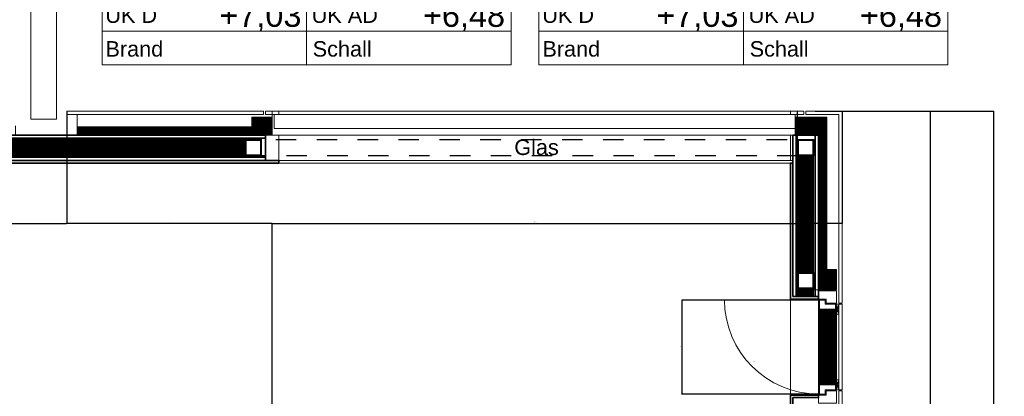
# Model space of a CAD drawing. Header units: metres. Extents: x -13 to 93, y -119 to 25.
# Tile 369 of 656: x 13.68 to 18.49, y -32.97 to -31.12. Entities that reach past the tile are written whole.
import ezdxf
from ezdxf.enums import TextEntityAlignment as Align

# ---------------------------------------------------------------- set-up
doc = ezdxf.new("R2010")
doc.units = ezdxf.units.M
doc.header["$LTSCALE"] = 0.00508
doc.header["$PDMODE"] = 1
doc.header["$PDSIZE"] = -2
doc.linetypes.add('STYLE_11', pattern=[0.393677, 0.196838, -0.196838])
doc.layers.get('0').update_dxf_attribs({"lineweight": 18})
for name, color, linetype, lineweight in [('3-0-0 Dämmung', 7, 'Continuous', 18), ('3-3-0 AW Fassade', 7, 'Continuous', 18), ('3-3-5 AWbeklAusStahl', 7, 'Continuous', 18), ('3-3-8 Sonnenschutz', 7, 'Continuous', 18), ('3-4-0 Innenwände', 7, 'Continuous', 35), ('3-4-9 WSonstiges VED', 7, 'STYLE_11', 25), ('Ans-Kante', 7, 'Continuous', 18), ('Bemaßung', 7, 'Continuous', 18), ('Keine', 7, 'Continuous', 18), ('Plan-Raumstempel', 7, 'Continuous', 13), ('Plan-Text-Hinweis', 7, 'Continuous', 13)]:
    doc.layers.add(name, color=color, linetype=linetype, lineweight=lineweight)
doc.layers.get('0').freeze()
doc.styles.add('Arial', font='ARIAL.TTF')
doc.styles.add('Arial (bold)', font='ARIALBD.TTF')
doc.dimstyles.new('MTZ_200', dxfattribs={"dimtxt": 0.075762, "dimasz": 0.000706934, "dimexe": 0.001, "dimexo": 0.003, "dimgap": 0.0001, "dimtad": 1, "dimdec": 4, "dimzin": 11, "dimtxsty": 'Arial', "dimblk": 'VW_SLASH', "dimcen": 0, "dimdle": 0.001, "dimazin": 0, "dimtfac": 1, "dimtdec": 4, "dimtix": 1, "dimtmove": 0, "dimatfit": 0, "dimldrblk": 'VW_FILLEDARROW', "dimfxl": 0, "dimfrac": 2, "dimtolj": 1, "dimtzin": 11, "dimarcsym": 0})
pattern_1 = [(45, (0, 0), (0.0003175, -0.0003175), [])]
pattern_2 = [(-45, (0, 0), (0.0003175, 0.0003175), [])]
pattern_3 = [(-45, (0, 0), (0.001, 0), [])]

# ---------------------------------------------------------------- blocks, each defined once
blk = doc.blocks.new('*U474')
at = {"layer": '3-3-0 AW Fassade', "color": 7}
for p, q in [((29.8601, -24.8811), (29.8601, -24.7561)), ((29.8601, -24.7561), (29.9251, -24.7561))]:
    blk.add_line(p, q, dxfattribs=at)
blk = doc.blocks.new('*U475')
at = {"layer": 'Keine', "color": 7, "linetype": 'Continuous'}
for p, q in [((30.0976, -26.0036), (30.0856, -25.9536)), ((30.0976, -25.9536), (30.0856, -26.0036))]:
    blk.add_line(p, q, dxfattribs=at)
blk.add_lwpolyline([(30.0856, -25.9536), (30.0976, -25.9536), (30.0976, -26.0036), (30.0856, -26.0036)], close=True, dxfattribs=at)
blk = doc.blocks.new('*U476')
at = {"layer": 'Keine', "color": 7, "linetype": 'Continuous'}
for p, q in [((30.0976, -25.6336), (30.0856, -25.5836)), ((30.0976, -25.5836), (30.0856, -25.6336))]:
    blk.add_line(p, q, dxfattribs=at)
blk.add_lwpolyline([(30.0856, -25.5836), (30.0976, -25.5836), (30.0976, -25.6336), (30.0856, -25.6336)], close=True, dxfattribs=at)
blk = doc.blocks.new('S_Raumstempel')
at = {"layer": 'Plan-Raumstempel'}
blk.add_line((0.0001, -0.5113), (0.0001, 0.1642), dxfattribs=at)
for points in [[(-0.9999, 0.5293), (1.0001, 0.5293), (1.0001, 0.3467), (-0.9999, 0.3467)], [(-0.9999, 0.3467), (1.0001, 0.3467), (1.0001, 0.1642), (-0.9999, 0.1642)], [(-0.9999, 0.1642), (1.0001, 0.1642), (1.0001, -0.0184), (-0.9999, -0.0184)], [(-0.9999, -0.0184), (1.0001, -0.0184), (1.0001, -0.1827), (-0.9999, -0.1827)], [(-0.9999, -0.1827), (1.0001, -0.1827), (1.0001, -0.347), (-0.9999, -0.347)], [(-0.9999, -0.347), (1.0001, -0.347), (1.0001, -0.5113), (-0.9999, -0.5113)]]:
    blk.add_lwpolyline(points, close=True, dxfattribs=at)
at = {"layer": 'Plan-Raumstempel', "attachment_point": 1, "style": 'Arial'}
for s, insert, char_height, line_spacing_factor in [('{\\C7;\\l }', (-0.5942, 0.4083), 0.11364, 0.966806), ('{\\C7;\\lBauteilaufbau}', (-0.9733, 0.2911), 0.075762, 0.970546), ('{\\C7;\\l m2}', (-1.0001, 0.1119), 0.075762, 0.970546), ('{\\C7;\\lOK RFB}', (-0.981, -0.0667), 0.075762, 0.970546), ('{\\C7;\\lOK FFB}', (0.0255, -0.0667), 0.075762, 0.970546), ('{\\C7;\\lUK D}', (-0.9836, -0.231), 0.075762, 0.970546), ('{\\C7;\\lUK AD}', (0.0255, -0.231), 0.075762, 0.970546), ('{\\C7;\\lBrand}', (-0.983, -0.3961), 0.075762, 0.970546), ('{\\C7;\\lSchall}', (0.0305, -0.3961), 0.075762, 0.970546)]:
    blk.add_mtext(s, dxfattribs=dict(at, insert=insert, char_height=char_height, line_spacing_factor=line_spacing_factor))
at = {"layer": 'Plan-Raumstempel', "style": 'Arial (bold)'}
blk.add_attdef('Raumnummer', text='', height=0.1136, dxfattribs=at).set_placement((-0.9792, 0.4952), align=Align.TOP_LEFT)
at = {"layer": 'Plan-Raumstempel'}
for tag, style, p in [('Raumbezeichnung', 'Arial (bold)', (0.9771, 0.4993)), ('Bauteilaufbau', 'Arial', (0.9771, 0.3054)), ('m2', 'Arial', (-0.0368, 0.1262)), ('Belag', 'Arial', (0.9804, 0.1342)), ('OK_FFB', 'Arial', (0.9735, -0.0483)), ('OK_RFB', 'Arial', (-0.0397, -0.0524)), ('UK_RD', 'Arial', (-0.0245, -0.2126)), ('UK_FD', 'Arial', (0.9709, -0.2126)), ('Brand', 'Arial', (-0.0285, -0.3746)), ('Schall', 'Arial', (0.9709, -0.3767))]:
    blk.add_attdef(tag, text='', height=0.1136, dxfattribs=dict(at, style=style)).set_placement(p, align=Align.TOP_RIGHT)
blk = doc.blocks.new('VW_SLASH')
at = {"color": 0, "linetype": 'ByBlock', "lineweight": -2}
blk.add_line((0, 0), (-1, 0), dxfattribs=at)
at = {"color": 0, "linetype": 'ByBlock', "lineweight": 20}
blk.add_line((0, 0), (0, 0), dxfattribs=at)
blk = doc.blocks.new('*D1142')
at = {"layer": 'Bemaßung', "color": 0, "lineweight": -2}
for p, q in [((17.568, -31.5715), (18.441, -31.5715)), ((18.44, -31.5722), (18.44, -36.4778)), ((17.568, -36.4785), (18.441, -36.4785))]:
    blk.add_line(p, q, dxfattribs=at)
at = {"layer": 'Defpoints', "color": 0, "lineweight": 0}
for p in [(17.565, -31.5715), (17.565, -36.4785), (18.44, -36.4785)]:
    blk.add_point(p, dxfattribs=at)
at = {"layer": 'Bemaßung', "color": 0, "lineweight": -2, "xscale": 0.00070693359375, "yscale": 0.00070693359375, "zscale": 0.00070693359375}
for p, rotation in [((18.44, -31.5715), 90), ((18.44, -36.4785), 270)]:
    blk.add_blockref('VW_SLASH', p, dxfattribs=dict(at, rotation=rotation))
at = {"layer": 'Bemaßung', "color": 0, "lineweight": 18, "insert": (18.4335, -34.025), "char_height": 0.002525, "attachment_point": 5, "rotation": 90, "style": 'Arial'}
blk.add_mtext('\\A1;245,35m', dxfattribs=at)
blk = doc.blocks.new('VW_FILLEDARROW')
at = {"color": 0, "lineweight": -2}
blk.add_solid([(0, 0), (0, 0), (0, 0)], dxfattribs=at)
blk = doc.blocks.new('*D1163')
at = {"layer": 'Bemaßung', "color": 0, "linetype": 'Continuous', "lineweight": -2}
for p, q in [((23.275, -29.038), (23.275, -32.801)), ((20.775, -30.613), (20.775, -32.801)), ((20.7743, -32.8), (20.7736, -32.8)), ((23.275, -32.8), (20.775, -32.8)), ((23.2757, -32.8), (23.2764, -32.8))]:
    blk.add_line(p, q, dxfattribs=at)
at = {"layer": 'Defpoints', "color": 0, "linetype": 'Continuous', "lineweight": 0}
for p in [(23.275, -29.035), (20.775, -30.61), (20.775, -32.8)]:
    blk.add_point(p, dxfattribs=at)
at = {"layer": 'Bemaßung', "color": 0, "linetype": 'Continuous', "lineweight": -2, "xscale": 0.00070693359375, "yscale": 0.00070693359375, "zscale": 0.00070693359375}
blk.add_blockref('VW_SLASH', (20.775, -32.8), dxfattribs=at)
at = {"layer": 'Bemaßung', "color": 0, "linetype": 'Continuous', "lineweight": -2, "xscale": 0.00070693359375, "yscale": 0.00070693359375, "zscale": 0.00070693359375, "rotation": 180}
blk.add_blockref('VW_SLASH', (23.275, -32.8), dxfattribs=at)
at = {"layer": 'Bemaßung', "color": 0, "linetype": 'Continuous', "insert": (17.27, -32.795), "char_height": 0.00253, "attachment_point": 5, "style": 'Arial'}
blk.add_mtext('\\A1;125m', dxfattribs=at)
blk = doc.blocks.new('*D1264')
at = {"layer": 'Bemaßung', "color": 0, "lineweight": -2}
for p, q in [((17.568, -31.5715), (18.131, -31.5715)), ((18.13, -31.5722), (18.13, -34.9018)), ((17.587, -34.9025), (18.131, -34.9025))]:
    blk.add_line(p, q, dxfattribs=at)
at = {"layer": 'Defpoints', "color": 0, "lineweight": 0}
for p in [(17.565, -31.5715), (17.584, -34.9025), (18.13, -34.9025)]:
    blk.add_point(p, dxfattribs=at)
at = {"layer": 'Bemaßung', "color": 0, "lineweight": -2, "xscale": 0.00070693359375, "yscale": 0.00070693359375, "zscale": 0.00070693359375}
for p, rotation in [((18.13, -31.5715), 90), ((18.13, -34.9025), 270)]:
    blk.add_blockref('VW_SLASH', p, dxfattribs=dict(at, rotation=rotation))
at = {"layer": 'Bemaßung', "color": 0, "lineweight": 18, "insert": (18.1235, -33.237), "char_height": 0.002525, "attachment_point": 5, "rotation": 90, "style": 'Arial'}
blk.add_mtext('\\A1;166,55m', dxfattribs=at)
blk = doc.blocks.new('*D1268')
at = {"layer": 'Bemaßung', "color": 0, "lineweight": -2}
for p, q in [((17.479, -31.5745), (17.479, -32.121)), ((14.9125, -36.3595), (14.9125, -32.119)), ((14.9132, -32.12), (17.4783, -32.12))]:
    blk.add_line(p, q, dxfattribs=at)
at = {"layer": 'Defpoints', "color": 0, "lineweight": 0}
for p in [(17.479, -31.5715), (17.479, -32.12), (14.9125, -36.3625)]:
    blk.add_point(p, dxfattribs=at)
at = {"layer": 'Bemaßung', "color": 0, "lineweight": -2, "xscale": 0.00070693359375, "yscale": 0.00070693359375, "zscale": 0.00070693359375, "rotation": 180}
blk.add_blockref('VW_SLASH', (14.9125, -32.12), dxfattribs=at)
at = {"layer": 'Bemaßung', "color": 0, "lineweight": -2, "xscale": 0.00070693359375, "yscale": 0.00070693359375, "zscale": 0.00070693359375}
blk.add_blockref('VW_SLASH', (17.479, -32.12), dxfattribs=at)
at = {"layer": 'Bemaßung', "color": 0, "lineweight": 18, "insert": (16.1958, -32.1135), "char_height": 0.002525, "attachment_point": 5, "style": 'Arial'}
blk.add_mtext('\\A1;128,325m', dxfattribs=at)
blk = doc.blocks.new('*D1269')
at = {"layer": 'Bemaßung', "color": 0, "lineweight": -2}
for p, q in [((17.479, -31.5745), (17.479, -32.121)), ((17.7, -31.5745), (17.7, -32.121)), ((17.6993, -32.12), (17.4797, -32.12))]:
    blk.add_line(p, q, dxfattribs=at)
at = {"layer": 'Defpoints', "color": 0, "lineweight": 0}
for p in [(17.479, -31.5715), (17.7, -31.5715), (17.479, -32.12)]:
    blk.add_point(p, dxfattribs=at)
at = {"layer": 'Bemaßung', "color": 0, "lineweight": -2, "xscale": 0.00070693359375, "yscale": 0.00070693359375, "zscale": 0.00070693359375, "rotation": 180}
blk.add_blockref('VW_SLASH', (17.479, -32.12), dxfattribs=at)
at = {"layer": 'Bemaßung', "color": 0, "lineweight": -2, "xscale": 0.00070693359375, "yscale": 0.00070693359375, "zscale": 0.00070693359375}
blk.add_blockref('VW_SLASH', (17.7, -32.12), dxfattribs=at)
at = {"layer": 'Bemaßung', "color": 0, "lineweight": 18, "insert": (17.5895, -32.1135), "char_height": 0.00253, "attachment_point": 5, "style": 'Arial'}
blk.add_mtext('\\A1;11,05m', dxfattribs=at)
blk = doc.blocks.new('*D1270')
at = {"layer": 'Bemaßung', "color": 0, "lineweight": -2}
for p, q in [((13.9075, -31.5745), (13.9075, -32.121)), ((14.9118, -32.12), (13.9082, -32.12)), ((14.9125, -36.3595), (14.9125, -32.119))]:
    blk.add_line(p, q, dxfattribs=at)
at = {"layer": 'Defpoints', "color": 0, "lineweight": 0}
for p in [(13.9075, -31.5715), (13.9075, -32.12), (14.9125, -36.3625)]:
    blk.add_point(p, dxfattribs=at)
at = {"layer": 'Bemaßung', "color": 0, "lineweight": -2, "xscale": 0.00070693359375, "yscale": 0.00070693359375, "zscale": 0.00070693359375, "rotation": 180}
blk.add_blockref('VW_SLASH', (13.9075, -32.12), dxfattribs=at)
at = {"layer": 'Bemaßung', "color": 0, "lineweight": -2, "xscale": 0.00070693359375, "yscale": 0.00070693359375, "zscale": 0.00070693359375}
blk.add_blockref('VW_SLASH', (14.9125, -32.12), dxfattribs=at)
at = {"layer": 'Bemaßung', "color": 0, "lineweight": 18, "insert": (14.41, -32.1135), "char_height": 0.00253, "attachment_point": 5, "style": 'Arial'}
blk.add_mtext('\\A1;50,25m', dxfattribs=at)
blk = doc.blocks.new('*D1271')
at = {"layer": 'Bemaßung', "color": 0, "lineweight": -2}
for p, q in [((13.9075, -31.5745), (13.9075, -32.121)), ((13, -32.028), (13, -32.121)), ((13.0007, -32.12), (13.9068, -32.12))]:
    blk.add_line(p, q, dxfattribs=at)
at = {"layer": 'Defpoints', "color": 0, "lineweight": 0}
for p in [(13.9075, -31.5715), (13, -32.025), (13.9075, -32.12)]:
    blk.add_point(p, dxfattribs=at)
at = {"layer": 'Bemaßung', "color": 0, "lineweight": -2, "xscale": 0.00070693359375, "yscale": 0.00070693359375, "zscale": 0.00070693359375, "rotation": 180}
blk.add_blockref('VW_SLASH', (13, -32.12), dxfattribs=at)
at = {"layer": 'Bemaßung', "color": 0, "lineweight": -2, "xscale": 0.00070693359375, "yscale": 0.00070693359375, "zscale": 0.00070693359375}
blk.add_blockref('VW_SLASH', (13.9075, -32.12), dxfattribs=at)
at = {"layer": 'Bemaßung', "color": 0, "lineweight": 18, "insert": (13.4537, -32.1135), "char_height": 0.002525, "attachment_point": 5, "style": 'Arial'}
blk.add_mtext('\\A1;45,375m', dxfattribs=at)
blk = doc.blocks.new('*D1272')
at = {"layer": 'Bemaßung', "color": 0, "lineweight": -2}
for p, q in [((17.581, -32.495), (16.915, -32.495)), ((16.916, -32.4957), (16.916, -32.9543)), ((17.586, -32.955), (16.915, -32.955))]:
    blk.add_line(p, q, dxfattribs=at)
at = {"layer": 'Defpoints', "color": 0, "lineweight": 0}
for p in [(17.584, -32.495), (16.916, -32.955), (17.589, -32.955)]:
    blk.add_point(p, dxfattribs=at)
at = {"layer": 'Bemaßung', "color": 0, "lineweight": -2, "xscale": 0.00070693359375, "yscale": 0.00070693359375, "zscale": 0.00070693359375}
for p, rotation in [((16.916, -32.495), 90), ((16.916, -32.955), 270)]:
    blk.add_blockref('VW_SLASH', p, dxfattribs=dict(at, rotation=rotation))
at = {"layer": 'Bemaßung', "color": 0, "lineweight": 18, "insert": (16.9097, -32.725), "char_height": 0.00253, "attachment_point": 5, "rotation": 90, "style": 'Arial'}
blk.add_mtext('\\A1;23m', dxfattribs=at)

msp = doc.modelspace()

# ---------------------------------------------------------------- linework, layer by layer
at = {"layer": '3-3-0 AW Fassade', "color": 7}
msp.add_lwpolyline([(14.88, -31.5715), (14.945, -31.5715), (14.945, -31.5875), (14.88, -31.5875)], close=True, dxfattribs=at)
at = {"layer": '3-4-0 Innenwände', "color": 7, "linetype": 'Continuous', "lineweight": 35}
msp.add_lwpolyline([(17.4465, -32.96), (17.584, -32.96), (17.584, -32.9725), (17.459, -32.9725), (17.459, -34.935), (17.4465, -34.935)], close=True, dxfattribs=at)
at = {"layer": 'Ans-Kante', "color": 47}
for p, q in [((14.945, -31.6875), (17.4465, -31.6875)), ((14.945, -31.825), (17.4465, -31.825)), ((17.4465, -32.96), (17.4465, -32.49))]:
    msp.add_line(p, q, dxfattribs=at)
at = {"layer": 'Keine'}
for points in [[(13.9075, -31.5715), (14.87, -31.5715), (14.87, -31.5875), (13.9075, -31.5875)], [(17.684, -34.86), (17.7, -34.86), (17.7, -32.94), (17.684, -32.94)]]:
    msp.add_lwpolyline(points, close=True, dxfattribs=at)
at = {"layer": 'Keine', "color": 7, "linetype": 'Continuous'}
msp.add_lwpolyline([(17.7, -32.935), (17.7, -32.515), (17.684, -32.515), (17.684, -32.935)], close=True, dxfattribs=at)

# ---------------------------------------------------------------- block references
at = {"layer": 'Plan-Raumstempel', "color": 7}
for p, values in [((15.08000509, -30.83200239), {'Belag': 'Linoleum', 'm2': '5,5', 'OK_RFB': '+3,73', 'OK_FFB': '+3,98', 'UK_RD': '+7,03', 'UK_FD': '+6,48', 'Raumbezeichnung': 'Teeküche', 'Bauteilaufbau': 'DE1.5.2_a'}), ((17.21676117, -30.83200239), {'Belag': 'Linoleum', 'm2': '5,0', 'OK_RFB': '+3,73', 'OK_FFB': '+3,98', 'UK_RD': '+7,03', 'UK_FD': '+6,48', 'Raumbezeichnung': 'Server', 'Bauteilaufbau': 'DE1.5.2_a'})]:
    msp.add_blockref('S_Raumstempel', p, dxfattribs=at).add_auto_attribs(values)

# ---------------------------------------------------------------- texts
at = {"layer": 'Plan-Text-Hinweis', "insert": (16.06670417, -31.709566), "char_height": 0.0757622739, "attachment_point": 1, "line_spacing_factor": 0.967741, "style": 'Arial'}
msp.add_mtext('{\\C7;\\l Glas}', dxfattribs=at)

# ---------------------------------------------------------------- wipeouts: each hides what was drawn before it
at = {"color": 7, "linetype": 'Continuous', "lineweight": 18}
msp.add_wipeout([(13.958, -31.6475), (14.9125, -31.6475), (14.9125, -31.6875), (13.958, -31.6875)], dxfattribs=at).dxf.layer = '3-0-0 Dämmung'
at = {"color": 7, "linetype": 'Continuous', "lineweight": 5}
for points in [[(17.479, -31.79), (17.559, -31.79), (17.559, -32.36), (17.479, -32.36)], [(17.479, -32.445), (17.559, -32.445), (17.559, -32.4775), (17.479, -32.4775)]]:
    msp.add_wipeout(points, dxfattribs=at).dxf.layer = '3-0-0 Dämmung'
at = {"color": 8, "linetype": 'Continuous', "lineweight": 18}
msp.add_wipeout([(13.7325, -28.9775), (13.7325, -31.61), (13.8575, -31.61), (13.8575, -28.9775)], dxfattribs=at).dxf.layer = '3-3-8 Sonnenschutz'

# ---------------------------------------------------------------- next in the draw order: hatches: boundary and pattern name
at = {"layer": '3-0-0 Dämmung', "linetype": 'Continuous', "lineweight": 5}
h = msp.add_hatch(dxfattribs=at)
h.set_pattern_fill('D_MMUNG_1_50', style=0, pattern_type=2)
h.set_pattern_definition(pattern_1)
h.paths.add_polyline_path([(13.958, -31.6475), (14.9125, -31.6475), (14.9125, -31.6875), (13.958, -31.6875)])
at = {"layer": '3-0-0 Dämmung', "linetype": 'Continuous', "lineweight": 13}
h = msp.add_hatch(dxfattribs=at)
h.set_pattern_fill('D_MMUNG_1_50-1', style=0, pattern_type=2)
h.set_pattern_definition(pattern_2)
h.paths.add_polyline_path([(13.958, -31.6475), (14.9125, -31.6475), (14.9125, -31.6875), (13.958, -31.6875)])
at = {"layer": '3-0-0 Dämmung', "linetype": 'Continuous', "lineweight": 5}
h = msp.add_hatch(dxfattribs=at)
h.set_pattern_fill('D_MMUNG_1_50', style=0, pattern_type=2)
h.set_pattern_definition(pattern_1)
h.paths.add_polyline_path([(17.479, -32.36), (17.479, -31.79), (17.559, -31.79), (17.559, -32.36)])
at = {"layer": '3-0-0 Dämmung', "linetype": 'Continuous', "lineweight": 13}
h = msp.add_hatch(dxfattribs=at)
h.set_pattern_fill('D_MMUNG_1_50-1', style=0, pattern_type=2)
h.set_pattern_definition(pattern_2)
h.paths.add_polyline_path([(17.479, -32.36), (17.479, -31.79), (17.559, -31.79), (17.559, -32.36)])
at = {"layer": '3-0-0 Dämmung', "linetype": 'Continuous', "lineweight": 5}
h = msp.add_hatch(dxfattribs=at)
h.set_pattern_fill('D_MMUNG_1_50', style=0, pattern_type=2)
h.set_pattern_definition(pattern_1)
h.paths.add_polyline_path([(17.479, -32.4775), (17.479, -32.445), (17.559, -32.445), (17.559, -32.4775)])
at = {"layer": '3-0-0 Dämmung', "linetype": 'Continuous', "lineweight": 13}
h = msp.add_hatch(dxfattribs=at)
h.set_pattern_fill('D_MMUNG_1_50-1', style=0, pattern_type=2)
h.set_pattern_definition(pattern_2)
h.paths.add_polyline_path([(17.479, -32.4775), (17.479, -32.445), (17.559, -32.445), (17.559, -32.4775)])

# ---------------------------------------------------------------- next in the draw order: linework, layer by layer
at = {"layer": '3-0-0 Dämmung', "color": 7, "linetype": 'Continuous', "lineweight": 18}
msp.add_lwpolyline([(13.958, -31.6475), (14.9125, -31.6475), (14.9125, -31.6875), (13.958, -31.6875)], close=True, dxfattribs=at)
at = {"layer": '3-3-0 AW Fassade', "color": 7}
msp.add_line((14.9125, -31.6875), (14.9125, -31.5715), dxfattribs=at)
at = {"layer": '3-3-8 Sonnenschutz', "color": 8, "linetype": 'Continuous', "lineweight": 18}
msp.add_lwpolyline([(13.7325, -28.9775), (13.7325, -31.61), (13.8575, -31.61), (13.8575, -28.9775)], close=True, dxfattribs=at)
at = {"layer": '3-4-0 Innenwände', "linetype": 'Continuous'}
for points in [[(17.459, -31.6875), (17.459, -32.4775), (17.584, -32.4775), (17.584, -31.6875)], [(17.475, -31.6875), (17.475, -32.4775), (17.568, -32.4775), (17.568, -31.6875)]]:
    msp.add_lwpolyline(points, close=True, dxfattribs=at)
at = {"layer": '3-4-0 Innenwände', "color": 7, "linetype": 'Continuous', "lineweight": 35}
msp.add_lwpolyline([(17.459, -32.4775), (17.584, -32.4775), (17.584, -32.49), (17.4465, -32.49), (17.4465, -31.825), (17.459, -31.825)], close=True, dxfattribs=at)
at = {"layer": 'Keine'}
msp.add_lwpolyline([(17.684, -31.5875), (17.684, -32.51), (17.7, -32.51), (17.7, -31.5715), (17.5215, -31.5715), (17.5215, -31.5875)], close=True, dxfattribs=at)

# ---------------------------------------------------------------- next in the draw order: wipeouts: each hides what was drawn before it
at = {"color": 7, "linetype": 'Continuous'}
msp.add_wipeout([(17.667, -32.91), (17.667, -32.54), (17.589, -32.54), (17.589, -32.91)], dxfattribs=at).dxf.layer = 'Keine'

# ---------------------------------------------------------------- next in the draw order: hatches: boundary and pattern name
at = {"layer": 'Keine', "linetype": 'Continuous', "lineweight": 5}
h = msp.add_hatch(dxfattribs=at)
h.set_pattern_fill('D_MMUNG_1_50', style=0, pattern_type=2)
h.set_pattern_definition(pattern_1)
h.paths.add_polyline_path([(17.667, -32.91), (17.667, -32.54), (17.589, -32.54), (17.589, -32.91)])
at = {"layer": 'Keine', "linetype": 'Continuous', "lineweight": 13}
h = msp.add_hatch(dxfattribs=at)
h.set_pattern_fill('D_MMUNG_1_50-1', style=0, pattern_type=2)
h.set_pattern_definition(pattern_2)
h.paths.add_polyline_path([(17.667, -32.91), (17.667, -32.54), (17.589, -32.54), (17.589, -32.91)])

# ---------------------------------------------------------------- next in the draw order: linework, layer by layer
at = {"layer": 'Keine', "color": 7, "linetype": 'Continuous'}
msp.add_lwpolyline([(17.667, -32.91), (17.667, -32.54), (17.589, -32.54), (17.589, -32.91)], close=True, dxfattribs=at)

# ---------------------------------------------------------------- next in the draw order: wipeouts: each hides what was drawn before it
at = {"color": 7, "linetype": 'Continuous', "lineweight": 5}
msp.add_wipeout([(13.53, -31.71), (14.78, -31.71), (14.78, -31.79), (13.53, -31.79)], dxfattribs=at).dxf.layer = '3-0-0 Dämmung'
at = {"color": 7}
for points, layer in [([(14.9225, -31.5875), (14.9225, -31.6555), (17.469, -31.6555), (17.469, -31.5875)], '3-3-0 AW Fassade'), ([(17.4815, -32.44), (17.5615, -32.44), (17.5615, -32.36), (17.4815, -32.36)], '3-3-5 AWbeklAusStahl')]:
    msp.add_wipeout(points, dxfattribs=at).dxf.layer = layer

# ---------------------------------------------------------------- next in the draw order: hatches: boundary and pattern name
at = {"layer": '3-0-0 Dämmung', "linetype": 'Continuous', "lineweight": 5}
h = msp.add_hatch(dxfattribs=at)
h.set_pattern_fill('D_MMUNG_1_50', style=0, pattern_type=2)
h.set_pattern_definition(pattern_1)
h.paths.add_polyline_path([(13.53, -31.79), (13.53, -31.71), (14.78, -31.71), (14.78, -31.79)])
at = {"layer": '3-0-0 Dämmung', "linetype": 'Continuous', "lineweight": 13}
h = msp.add_hatch(dxfattribs=at)
h.set_pattern_fill('D_MMUNG_1_50-1', style=0, pattern_type=2)
h.set_pattern_definition(pattern_2)
h.paths.add_polyline_path([(13.53, -31.79), (13.53, -31.71), (14.78, -31.71), (14.78, -31.79)])
at = {"layer": '3-3-5 AWbeklAusStahl', "linetype": 'Continuous', "lineweight": 13}
h = msp.add_hatch(dxfattribs=at)
h.set_pattern_fill('STAHL_1MM', style=0, pattern_type=2)
h.set_pattern_definition(pattern_3)
h.paths.add_polyline_path([(17.4815, -32.44), (17.5615, -32.44), (17.5615, -32.36), (17.4815, -32.36)])
h.paths.add_polyline_path([(17.4865, -32.365), (17.5565, -32.365), (17.5565, -32.435), (17.4865, -32.435)])

# ---------------------------------------------------------------- next in the draw order: linework, layer by layer
at = {"layer": '3-3-0 AW Fassade', "color": 7}
for points in [[(17.4465, -31.5715), (17.5115, -31.5715), (17.5115, -31.5875), (17.4465, -31.5875)], [(14.9225, -31.5875), (14.9225, -31.6555), (17.469, -31.6555), (17.469, -31.5875)]]:
    msp.add_lwpolyline(points, close=True, dxfattribs=at)
at = {"layer": '3-3-5 AWbeklAusStahl', "color": 7, "flags": 128}
for points in [[(17.4815, -32.44), (17.5615, -32.44), (17.5615, -32.36), (17.4815, -32.36)], [(17.4865, -32.365), (17.5565, -32.365), (17.5565, -32.435), (17.4865, -32.435)]]:
    msp.add_lwpolyline(points, close=True, dxfattribs=at)
at = {"layer": '3-4-0 Innenwände', "linetype": 'Continuous'}
msp.add_lwpolyline([(13.445, -31.6875), (14.88, -31.6875), (14.88, -31.8125), (13.445, -31.8125)], close=True, dxfattribs=at)
at = {"layer": '3-4-0 Innenwände', "color": 7, "linetype": 'Continuous', "lineweight": 35}
msp.add_lwpolyline([(13.445, -31.8125), (14.945, -31.8125), (14.945, -31.825), (13.445, -31.825)], close=True, dxfattribs=at)
at = {"layer": 'Ans-Kante', "color": 47}
msp.add_line((14.945, -31.5715), (17.4465, -31.5715), dxfattribs=at)
at = {"layer": 'Keine'}
msp.add_line((17.672, -32.445), (17.4815, -32.445), dxfattribs=at)
msp.add_lwpolyline([(13.90733167, -31.5875), (13.958, -31.5875), (13.958, -31.6875), (13.657, -31.6875), (13.657, -31.642)], dxfattribs=at)

# ---------------------------------------------------------------- next in the draw order: dimensions: what is measured, and where the dimension line sits
at = {"layer": 'Bemaßung', "color": 7, "lineweight": 18}
dim = msp.add_linear_dim(base=(13.9075, -32.12), p1=(13, -32.025), p2=(13.9075, -31.5715), dimstyle='MTZ_200', override={"dimtxt": 0.002525, "dimgap": 0.005, "dimdec": 8, "dimlfac": 50, "dimpost": '<>m', "dimtxsty": 'Arial', "dimtmove": 2}, dxfattribs=at)
dim.commit()
dim.dimension.update_dxf_attribs({"geometry": '*D1271', "text_midpoint": (13.45375, -32.1134823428)})

# ---------------------------------------------------------------- next in the draw order: wipeouts: each hides what was drawn before it
at = {"color": 7, "linetype": 'Continuous'}
for points in [[(17.589, -32.955), (17.589, -32.495), (17.584, -32.495), (17.584, -32.955)], [(17.672, -32.935), (17.672, -32.515), (17.667, -32.515), (17.667, -32.935)]]:
    msp.add_wipeout(points, dxfattribs=at).dxf.layer = 'Keine'

# ---------------------------------------------------------------- next in the draw order: linework, layer by layer
at = {"layer": 'Keine', "color": 7, "linetype": 'Continuous'}
msp.add_line((17.584, -32.495), (17.124, -32.495), dxfattribs=at)
for points in [[(17.622, -32.49), (17.584, -32.49), (17.584, -32.45), (17.672, -32.45), (17.672, -32.51), (17.622, -32.51)], [(17.589, -32.955), (17.589, -32.495), (17.584, -32.495), (17.584, -32.955)], [(17.667, -32.54), (17.667, -32.515), (17.617, -32.515), (17.617, -32.495), (17.589, -32.495), (17.589, -32.54)], [(17.672, -32.935), (17.672, -32.515), (17.667, -32.515), (17.667, -32.935)], [(17.667, -32.91), (17.667, -32.935), (17.617, -32.935), (17.617, -32.955), (17.589, -32.955), (17.589, -32.91)], [(17.622, -32.96), (17.584, -32.96), (17.584, -33), (17.672, -33), (17.672, -32.94), (17.622, -32.94)]]:
    msp.add_lwpolyline(points, close=True, dxfattribs=at)
msp.add_arc((17.584, -32.495), 0.46, 180, 270, dxfattribs=at)

# ---------------------------------------------------------------- next in the draw order: block references
at = {"layer": 'Keine', "color": 7}
for name in ['*U476', '*U475']:
    msp.add_blockref(name, (-12.41363701, -6.93135892), dxfattribs=at)

# ---------------------------------------------------------------- next in the draw order: dimensions: what is measured, and where the dimension line sits
at = {"layer": 'Bemaßung', "lineweight": 18}
dim = msp.add_linear_dim(base=(16.916, -32.955), p1=(17.584, -32.495), p2=(17.589, -32.955), angle=90, dimstyle='MTZ_200', override={"dimtxt": 0.002525, "dimgap": 0.005, "dimdec": 8, "dimlfac": 50, "dimpost": '<>m', "dimtxsty": 'Arial', "dimtmove": 2}, dxfattribs=at)
dim.commit()
dim.dimension.update_dxf_attribs({"geometry": '*D1272', "text_midpoint": (16.909709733, -32.725)})

# ---------------------------------------------------------------- next in the draw order: wipeouts: each hides what was drawn before it
at = {"color": 7, "linetype": 'Continuous', "lineweight": 18}
msp.add_wipeout([(14.8125, -31.5995), (14.9125, -31.5995), (14.9125, -31.6475), (14.8125, -31.6475)], dxfattribs=at).dxf.layer = '3-0-0 Dämmung'
at = {"color": 7}
msp.add_wipeout([(14.86, -31.79), (14.86, -31.71), (14.78, -31.71), (14.78, -31.79)], dxfattribs=at).dxf.layer = '3-3-5 AWbeklAusStahl'

# ---------------------------------------------------------------- next in the draw order: hatches: boundary and pattern name
at = {"layer": '3-0-0 Dämmung', "linetype": 'Continuous', "lineweight": 5}
h = msp.add_hatch(dxfattribs=at)
h.set_pattern_fill('D_MMUNG_1_50', style=0, pattern_type=2)
h.set_pattern_definition(pattern_1)
h.paths.add_polyline_path([(14.8125, -31.5995), (14.9125, -31.5995), (14.9125, -31.6475), (14.8125, -31.6475)])
at = {"layer": '3-0-0 Dämmung', "linetype": 'Continuous', "lineweight": 13}
h = msp.add_hatch(dxfattribs=at)
h.set_pattern_fill('D_MMUNG_1_50-1', style=0, pattern_type=2)
h.set_pattern_definition(pattern_2)
h.paths.add_polyline_path([(14.8125, -31.5995), (14.9125, -31.5995), (14.9125, -31.6475), (14.8125, -31.6475)])
at = {"layer": '3-3-5 AWbeklAusStahl', "linetype": 'Continuous', "lineweight": 13}
h = msp.add_hatch(dxfattribs=at)
h.set_pattern_fill('STAHL_1MM', style=0, pattern_type=2)
h.set_pattern_definition(pattern_3)
h.paths.add_polyline_path([(14.86, -31.79), (14.86, -31.71), (14.78, -31.71), (14.78, -31.79)])
h.paths.add_polyline_path([(14.785, -31.785), (14.785, -31.715), (14.855, -31.715), (14.855, -31.785)])

# ---------------------------------------------------------------- next in the draw order: linework, layer by layer
at = {"layer": '3-0-0 Dämmung', "color": 7, "linetype": 'Continuous', "lineweight": 18}
msp.add_lwpolyline([(14.8125, -31.5995), (14.9125, -31.5995), (14.9125, -31.6475), (14.8125, -31.6475)], close=True, dxfattribs=at)
at = {"layer": '3-3-0 AW Fassade', "color": 7}
msp.add_lwpolyline([(14.88, -31.6875), (14.945, -31.6875), (14.945, -31.8125), (14.88, -31.8125)], close=True, dxfattribs=at)
at = {"layer": '3-3-5 AWbeklAusStahl', "color": 7, "flags": 128}
for points in [[(14.86, -31.79), (14.86, -31.71), (14.78, -31.71), (14.78, -31.79)], [(14.785, -31.785), (14.785, -31.715), (14.855, -31.715), (14.855, -31.785)]]:
    msp.add_lwpolyline(points, close=True, dxfattribs=at)
at = {"layer": '3-4-0 Innenwände', "linetype": 'Continuous'}
msp.add_lwpolyline([(13.445, -31.7035), (14.88, -31.7035), (14.88, -31.7965), (13.445, -31.7965)], close=True, dxfattribs=at)
at = {"layer": '3-4-9 WSonstiges VED'}
msp.add_lwpolyline([(13.53, -31.71), (17.4815, -31.71), (17.4815, -31.79), (13.53, -31.79)], close=True, dxfattribs=at)

# ---------------------------------------------------------------- next in the draw order: dimensions: what is measured, and where the dimension line sits
at = {"layer": 'Bemaßung', "color": 7, "lineweight": 18}
dim = msp.add_linear_dim(base=(13.9075, -32.12), p1=(14.9125, -36.3625), p2=(13.9075, -31.5715), dimstyle='MTZ_200', override={"dimtxt": 0.002525, "dimgap": 0.005, "dimdec": 8, "dimlfac": 50, "dimpost": '<>m', "dimtxsty": 'Arial', "dimtmove": 2}, dxfattribs=at)
dim.commit()
dim.dimension.update_dxf_attribs({"geometry": '*D1270', "text_midpoint": (14.41, -32.1134823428)})

# ---------------------------------------------------------------- next in the draw order: wipeouts: each hides what was drawn before it
at = {"color": 7}
msp.add_wipeout([(17.5615, -31.79), (17.5615, -31.71), (17.4815, -31.71), (17.4815, -31.79)], dxfattribs=at).dxf.layer = '3-3-5 AWbeklAusStahl'

# ---------------------------------------------------------------- next in the draw order: hatches: boundary and pattern name
at = {"layer": '3-3-5 AWbeklAusStahl', "linetype": 'Continuous', "lineweight": 13}
h = msp.add_hatch(dxfattribs=at)
h.set_pattern_fill('STAHL_1MM', style=0, pattern_type=2)
h.set_pattern_definition(pattern_3)
h.paths.add_polyline_path([(17.5615, -31.79), (17.5615, -31.71), (17.4815, -31.71), (17.4815, -31.79)])
h.paths.add_polyline_path([(17.4865, -31.785), (17.4865, -31.715), (17.5565, -31.715), (17.5565, -31.785)])

# ---------------------------------------------------------------- next in the draw order: linework, layer by layer
at = {"layer": '3-3-0 AW Fassade', "color": 7}
msp.add_line((17.479, -31.6875), (17.479, -31.5715), dxfattribs=at)
at = {"layer": '3-3-5 AWbeklAusStahl', "color": 7, "flags": 128}
for points in [[(17.5615, -31.79), (17.5615, -31.71), (17.4815, -31.71), (17.4815, -31.79)], [(17.4865, -31.785), (17.4865, -31.715), (17.5565, -31.715), (17.5565, -31.785)]]:
    msp.add_lwpolyline(points, close=True, dxfattribs=at)
at = {"layer": 'Ans-Kante', "color": 47}
msp.add_line((14.945, -31.8125), (17.459, -31.8125), dxfattribs=at)

# ---------------------------------------------------------------- next in the draw order: block references
at = {"layer": 'Keine', "color": 7}
msp.add_blockref('*U474', (-12.41363701, -6.93135892), dxfattribs=at)

# ---------------------------------------------------------------- next in the draw order: wipeouts: each hides what was drawn before it
at = {"color": 7, "linetype": 'Continuous', "lineweight": 18}
msp.add_wipeout([(17.584, -31.6875), (17.624, -31.6875), (17.624, -32.445), (17.584, -32.445)], dxfattribs=at).dxf.layer = '3-0-0 Dämmung'

# ---------------------------------------------------------------- next in the draw order: hatches: boundary and pattern name
at = {"layer": '3-0-0 Dämmung', "linetype": 'Continuous', "lineweight": 5}
h = msp.add_hatch(dxfattribs=at)
h.set_pattern_fill('D_MMUNG_1_50', style=0, pattern_type=2)
h.set_pattern_definition(pattern_1)
h.paths.add_polyline_path([(17.584, -31.6875), (17.624, -31.6875), (17.624, -32.445), (17.584, -32.445)])
at = {"layer": '3-0-0 Dämmung', "linetype": 'Continuous', "lineweight": 13}
h = msp.add_hatch(dxfattribs=at)
h.set_pattern_fill('D_MMUNG_1_50-1', style=0, pattern_type=2)
h.set_pattern_definition(pattern_2)
h.paths.add_polyline_path([(17.584, -31.6875), (17.624, -31.6875), (17.624, -32.445), (17.584, -32.445)])

# ---------------------------------------------------------------- next in the draw order: linework, layer by layer
at = {"layer": '3-0-0 Dämmung', "color": 7, "linetype": 'Continuous', "lineweight": 18}
msp.add_lwpolyline([(17.584, -31.6875), (17.624, -31.6875), (17.624, -32.445), (17.584, -32.445)], close=True, dxfattribs=at)

# ---------------------------------------------------------------- next in the draw order: wipeouts: each hides what was drawn before it
at = {"color": 7, "linetype": 'Continuous', "lineweight": 18}
for points in [[(17.469, -31.5995), (17.624, -31.5995), (17.624, -31.6875), (17.469, -31.6875)], [(17.624, -32.345), (17.672, -32.345), (17.672, -32.445), (17.624, -32.445)]]:
    msp.add_wipeout(points, dxfattribs=at).dxf.layer = '3-0-0 Dämmung'

# ---------------------------------------------------------------- next in the draw order: hatches: boundary and pattern name
at = {"layer": '3-0-0 Dämmung', "linetype": 'Continuous', "lineweight": 5}
h = msp.add_hatch(dxfattribs=at)
h.set_pattern_fill('D_MMUNG_1_50', style=0, pattern_type=2)
h.set_pattern_definition(pattern_1)
h.paths.add_polyline_path([(17.469, -31.5995), (17.624, -31.5995), (17.624, -31.6875), (17.469, -31.6875)])
at = {"layer": '3-0-0 Dämmung', "linetype": 'Continuous', "lineweight": 13}
h = msp.add_hatch(dxfattribs=at)
h.set_pattern_fill('D_MMUNG_1_50-1', style=0, pattern_type=2)
h.set_pattern_definition(pattern_2)
h.paths.add_polyline_path([(17.469, -31.5995), (17.624, -31.5995), (17.624, -31.6875), (17.469, -31.6875)])
at = {"layer": '3-0-0 Dämmung', "linetype": 'Continuous', "lineweight": 5}
h = msp.add_hatch(dxfattribs=at)
h.set_pattern_fill('D_MMUNG_1_50', style=0, pattern_type=2)
h.set_pattern_definition(pattern_1)
h.paths.add_polyline_path([(17.624, -32.345), (17.672, -32.345), (17.672, -32.445), (17.624, -32.445)])
at = {"layer": '3-0-0 Dämmung', "linetype": 'Continuous', "lineweight": 13}
h = msp.add_hatch(dxfattribs=at)
h.set_pattern_fill('D_MMUNG_1_50-1', style=0, pattern_type=2)
h.set_pattern_definition(pattern_2)
h.paths.add_polyline_path([(17.624, -32.345), (17.672, -32.345), (17.672, -32.445), (17.624, -32.445)])

# ---------------------------------------------------------------- next in the draw order: linework, layer by layer
at = {"layer": '3-0-0 Dämmung', "color": 7, "linetype": 'Continuous', "lineweight": 18}
for points in [[(17.469, -31.5995), (17.624, -31.5995), (17.624, -31.6875), (17.469, -31.6875)], [(17.624, -32.345), (17.672, -32.345), (17.672, -32.445), (17.624, -32.445)]]:
    msp.add_lwpolyline(points, close=True, dxfattribs=at)

# ---------------------------------------------------------------- next in the draw order: dimensions: what is measured, and where the dimension line sits
at = {"layer": 'Bemaßung', "color": 7, "linetype": 'Continuous'}
dim = msp.add_linear_dim(base=(20.775, -32.8), p1=(23.275, -29.035), p2=(20.775, -30.61), dimstyle='MTZ_200', override={"dimtxt": 0.002525, "dimgap": 0.005, "dimdec": 8, "dimlfac": 50, "dimpost": '<>m', "dimtxsty": 'Arial', "dimtix": 0, "dimtmove": 2}, dxfattribs=at)
dim.commit()
dim.dimension.update_dxf_attribs({"geometry": '*D1163', "text_midpoint": (17.27, -32.795), "dimtype": 160})
at = {"layer": 'Bemaßung', "color": 7, "lineweight": 18}
for p1, override, picture, middle in [((14.9125, -36.3625), {"dimtxt": 0.002525, "dimgap": 0.005, "dimdec": 8, "dimlfac": 50, "dimpost": '<>m', "dimtxsty": 'Arial', "dimtmove": 2}, '*D1268', (16.19575, -32.1134823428)), ((17.7, -31.5715), {"dimtxt": 0.002525, "dimgap": 0.005, "dimdec": 8, "dimlfac": 50, "dimpost": '<>m', "dimtxsty": 'Arial', "dimtix": 0, "dimtmove": 2}, '*D1269', (17.5895, -32.1134823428))]:
    dim = msp.add_linear_dim(base=(17.479, -32.12), p1=p1, p2=(17.479, -31.5715), dimstyle='MTZ_200', override=override, dxfattribs=at)
    dim.commit()
    dim.dimension.update_dxf_attribs({"geometry": picture, "text_midpoint": middle})
at = {"layer": 'Bemaßung', "lineweight": 18}
for base, p2, picture, middle in [((18.44, -36.4785), (17.565, -36.4785), '*D1142', (18.4334823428, -34.025)), ((18.13, -34.9025), (17.584, -34.9025), '*D1264', (18.1234823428, -33.237))]:
    dim = msp.add_linear_dim(base=base, p1=(17.565, -31.5715), p2=p2, angle=90, dimstyle='MTZ_200', override={"dimtxt": 0.002525, "dimgap": 0.005, "dimdec": 8, "dimlfac": 50, "dimpost": '<>m', "dimtxsty": 'Arial', "dimtmove": 2}, dxfattribs=at)
    dim.commit()
    dim.dimension.update_dxf_attribs({"geometry": picture, "text_midpoint": middle})

doc.saveas('drawing.dxf')
